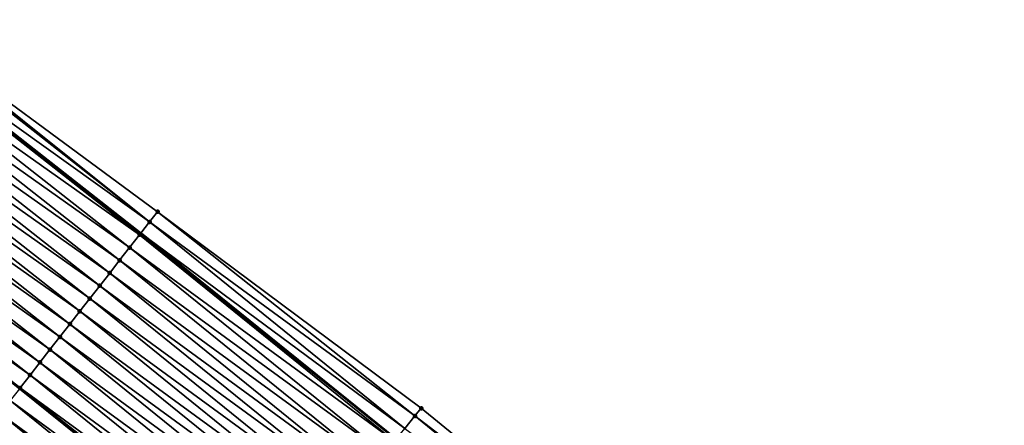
# Model space of a CAD drawing. Header units: feet. Extents: x 2017353 to 2024169, y 808050 to 818690.
# Tile 287 of 305: x 2022551 to 2022612, y 814262 to 814287. Entities that reach past the tile are written whole.
import ezdxf

# ---------------------------------------------------------------- set-up
doc = ezdxf.new("R2010")
doc.units = ezdxf.units.FT
doc.header["$MEASUREMENT"] = 0
for name, color, linetype, lineweight in [('EP_Travel Lane', 172, 'Continuous', 53), ('SB-Road Shots', 141, 'Continuous', 100), ('SB-Road X-Section', 40, 'Continuous', 13), ('STRIPING', 60, 'Continuous', 53)]:
    doc.layers.add(name, color=color, linetype=linetype, lineweight=lineweight)
doc.layers.add('I-77-MM15-17_SB-Surface-BORDER', color=7, linetype='Continuous')
doc.layers.add('I-77-MM15-17_SB-Surface-TIN', color=7, linetype='Continuous')

msp = doc.modelspace()

# ---------------------------------------------------------------- linework, layer by layer
at = {"layer": 'EP_Travel Lane'}
msp.add_polyline3d([(2022542.824971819, 814286.3335518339, 283.9437080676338), (2022558.550940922, 814273.9987547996, 284.6837772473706), (2022574.318739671, 814261.2731713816, 285.4313607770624), (2022589.818365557, 814248.6543625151, 286.158104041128), (2022605.458133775, 814235.8011696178, 286.8715970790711), (2022620.708547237, 814222.8807780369, 287.5706653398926), (2022635.958370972, 814209.9608860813, 288.2912770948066), (2022651.226410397, 814196.6884151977, 289.0018068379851), (2022666.2520939, 814183.5089710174, 289.7307393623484), (2022681.37087655, 814170.1594617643, 290.4675024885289), (2022696.224316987, 814156.7876195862, 291.2221389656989), (2022711.078236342, 814143.4153462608, 291.9592854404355), (2022725.94583979, 814129.5223704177, 292.664388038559), (2022740.431374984, 814115.7495768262, 293.3581499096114), (2022755.100171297, 814101.7165553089, 294.0507153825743), (2022769.379040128, 814087.7297632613, 294.7547948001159), (2022783.657795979, 814073.7430818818, 295.463396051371)], dxfattribs=at)
at = {"layer": 'I-77-MM15-17_SB-Surface-BORDER', "color": 3, "linetype": 'Continuous', "lineweight": -3}
msp.add_polyline3d([(2022543.494054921, 814287.1911650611, 284.0234243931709), (2022559.589401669, 814275.3295919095, 284.8034136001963), (2022575.872630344, 814263.1865528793, 285.6143508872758), (2022591.355720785, 814250.5473830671, 286.3391464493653), (2022607.316278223, 814238.0056593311, 287.0741555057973), (2022622.513882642, 814225.0224247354, 287.7640306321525), (2022637.804365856, 814212.1510315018, 288.493770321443), (2022653.039995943, 814198.766447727, 289.1937222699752), (2022668.203469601, 814185.7450647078, 289.940548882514), (2022683.272587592, 814172.2830550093, 290.6726957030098), (2022698.013128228, 814158.7858038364, 291.4271963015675), (2022712.694945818, 814145.2207183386, 292.1343258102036), (2022726.838947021, 814130.4695501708, 292.7534395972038), (2022741.058225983, 814116.4144667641, 293.4223065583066), (2022756.367294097, 814103.002045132, 294.17339212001), (2022770.972810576, 814089.3465911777, 294.9082043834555), (2022785.257227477, 814075.3653871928, 295.6120124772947)], dxfattribs=at)
at = {"layer": 'I-77-MM15-17_SB-Surface-TIN', "color": 128, "linetype": 'Continuous', "lineweight": -3}
for points in [[(2022559.092816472, 814274.6931062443, 284.7446715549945), (2022543.366695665, 814287.0279540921, 284.0088566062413), (2022542.824971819, 814286.3335518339, 283.9437080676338)], [(2022559.092816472, 814274.6931062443, 284.7446715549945), (2022543.494054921, 814287.1911650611, 284.0234243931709), (2022543.366695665, 814287.0279540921, 284.0088566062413)], [(2022559.092816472, 814274.6931062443, 284.7446715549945), (2022559.589401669, 814275.3295919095, 284.8034136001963), (2022543.494054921, 814287.1911650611, 284.0234243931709)], [(2022558.47758419, 814273.9047565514, 284.6755336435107), (2022542.751598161, 814286.2394986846, 283.9348840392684), (2022542.136684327, 814285.4508992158, 283.8543228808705)], [(2022542.751598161, 814286.2394986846, 283.9348840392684), (2022558.550940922, 814273.9987547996, 284.6837772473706), (2022542.824971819, 814286.3335518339, 283.9437080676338)], [(2022558.47758419, 814273.9047565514, 284.6755336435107), (2022558.550940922, 814273.9987547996, 284.6837772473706), (2022542.751598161, 814286.2394986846, 283.9348840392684)], [(2022559.092816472, 814274.6931062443, 284.7446715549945), (2022542.824971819, 814286.3335518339, 283.9437080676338), (2022558.550940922, 814273.9987547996, 284.6837772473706)], [(2022557.862539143, 814273.1162599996, 284.5996791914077), (2022542.136684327, 814285.4508992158, 283.8543228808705), (2022541.521882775, 814284.6622116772, 283.7697338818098)], [(2022557.862539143, 814273.1162599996, 284.5996791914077), (2022558.47758419, 814273.9047565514, 284.6755336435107), (2022542.136684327, 814285.4508992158, 283.8543228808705)], [(2022557.247635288, 814272.3276527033, 284.5187598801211), (2022541.521882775, 814284.6622116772, 283.7697338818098), (2022540.906948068, 814283.8736285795, 283.6899214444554)], [(2022557.247635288, 814272.3276527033, 284.5187598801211), (2022557.862539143, 814273.1162599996, 284.5996791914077), (2022541.521882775, 814284.6622116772, 283.7697338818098)], [(2022556.632613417, 814271.5391379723, 284.4420740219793), (2022540.906948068, 814283.8736285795, 283.6899214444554), (2022540.291861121, 814283.0851648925, 283.6155702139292)], [(2022556.632613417, 814271.5391379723, 284.4420740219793), (2022557.247635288, 814272.3276527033, 284.5187598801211), (2022540.906948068, 814283.8736285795, 283.6899214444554)], [(2022556.017550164, 814270.7506557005, 284.3668726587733), (2022540.291861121, 814283.0851648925, 283.6155702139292), (2022539.676722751, 814282.2967415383, 283.5430635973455)], [(2022556.017550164, 814270.7506557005, 284.3668726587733), (2022556.632613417, 814271.5391379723, 284.4420740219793), (2022540.291861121, 814283.0851648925, 283.6155702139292)], [(2022555.402526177, 814269.9621426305, 284.2902627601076), (2022539.676722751, 814282.2967415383, 283.5430635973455), (2022539.061576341, 814281.5083244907, 283.4708454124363)], [(2022555.402526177, 814269.9621426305, 284.2902627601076), (2022556.017550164, 814270.7506557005, 284.3668726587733), (2022539.676722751, 814282.2967415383, 283.5430635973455)], [(2022554.78753529, 814269.1736035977, 284.2124654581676), (2022539.061576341, 814281.5083244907, 283.4708454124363), (2022538.446453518, 814280.719888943, 283.3977811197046)], [(2022554.78753529, 814269.1736035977, 284.2124654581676), (2022555.402526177, 814269.9621426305, 284.2902627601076), (2022539.061576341, 814281.5083244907, 283.4708454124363)], [(2022554.172567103, 814268.3850467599, 284.1338538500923), (2022538.446453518, 814280.719888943, 283.3977811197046), (2022537.831392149, 814279.9314051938, 283.322512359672)], [(2022554.172567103, 814268.3850467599, 284.1338538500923), (2022554.78753529, 814269.1736035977, 284.2124654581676), (2022538.446453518, 814280.719888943, 283.3977811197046)], [(2022553.557572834, 814267.5965103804, 284.0561778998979), (2022537.831392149, 814279.9314051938, 283.322512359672), (2022537.216395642, 814279.1428705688, 283.2449168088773)], [(2022553.557572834, 814267.5965103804, 284.0561778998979), (2022554.172567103, 814268.3850467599, 284.1338538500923), (2022537.831392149, 814279.9314051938, 283.322512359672)], [(2022552.942571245, 814266.8079797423, 283.9787645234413), (2022537.216395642, 814279.1428705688, 283.2449168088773), (2022536.601399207, 814278.3543358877, 283.1673186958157)], [(2022552.942571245, 814266.8079797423, 283.9787645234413), (2022553.557572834, 814267.5965103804, 284.0561778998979), (2022537.216395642, 814279.1428705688, 283.2449168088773)], [(2022552.327613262, 814266.0194149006, 283.8997868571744), (2022536.601399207, 814278.3543358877, 283.1673186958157), (2022535.986358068, 814277.5658362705, 283.0913242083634)], [(2022552.327613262, 814266.0194149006, 283.8997868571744), (2022552.942571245, 814266.8079797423, 283.9787645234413), (2022536.601399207, 814278.3543358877, 283.1673186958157)], [(2022551.712628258, 814265.2308712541, 283.8217785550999), (2022535.986358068, 814277.5658362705, 283.0913242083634), (2022535.371243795, 814276.7773940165, 283.017953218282)], [(2022551.712628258, 814265.2308712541, 283.8217785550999), (2022552.327613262, 814266.0194149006, 283.8997868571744), (2022535.986358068, 814277.5658362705, 283.0913242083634)], [(2022551.097450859, 814264.4424785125, 283.750671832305), (2022535.371243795, 814276.7773940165, 283.017953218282), (2022535.363581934, 814276.7675753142, 283.0170764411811)], [(2022551.097450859, 814264.4424785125, 283.750671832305), (2022535.363581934, 814276.7675753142, 283.0170764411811), (2022551.089754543, 814264.4326186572, 283.7498433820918)], [(2022551.058919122, 814264.3931149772, 283.746524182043), (2022551.089754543, 814264.4326186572, 283.7498433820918), (2022535.363581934, 814276.7675753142, 283.0170764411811)], [(2022551.097450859, 814264.4424785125, 283.750671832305), (2022551.712628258, 814265.2308712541, 283.8217785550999), (2022535.371243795, 814276.7773940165, 283.017953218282)], [(2022575.488804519, 814262.7138176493, 285.5672122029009), (2022559.589401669, 814275.3295919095, 284.8034136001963), (2022559.092816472, 814274.6931062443, 284.7446715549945)], [(2022575.488804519, 814262.7138176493, 285.5672122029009), (2022575.872630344, 814263.1865528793, 285.6143508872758), (2022559.589401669, 814275.3295919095, 284.8034136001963)], [(2022574.858417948, 814261.9375314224, 285.4919277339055), (2022559.092816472, 814274.6931062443, 284.7446715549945), (2022558.550940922, 814273.9987547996, 284.6837772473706)], [(2022574.858417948, 814261.9375314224, 285.4919277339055), (2022575.488804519, 814262.7138176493, 285.5672122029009), (2022559.092816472, 814274.6931062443, 284.7446715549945)], [(2022558.47758419, 814273.9047565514, 284.6755336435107), (2022574.318739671, 814261.2731713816, 285.4313607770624), (2022558.550940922, 814273.9987547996, 284.6837772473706)], [(2022574.858417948, 814261.9375314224, 285.4919277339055), (2022558.550940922, 814273.9987547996, 284.6837772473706), (2022574.318739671, 814261.2731713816, 285.4313607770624)], [(2022574.227903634, 814261.1613495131, 285.4211664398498), (2022558.47758419, 814273.9047565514, 284.6755336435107), (2022557.862539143, 814273.1162599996, 284.5996791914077)], [(2022574.227903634, 814261.1613495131, 285.4211664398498), (2022574.318739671, 814261.2731713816, 285.4313607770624), (2022558.47758419, 814273.9047565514, 284.6755336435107)], [(2022573.597657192, 814260.3849488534, 285.3409201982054), (2022557.862539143, 814273.1162599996, 284.5996791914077), (2022557.247635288, 814272.3276527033, 284.5187598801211)], [(2022573.597657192, 814260.3849488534, 285.3409201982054), (2022574.227903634, 814261.1613495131, 285.4211664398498), (2022557.862539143, 814273.1162599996, 284.5996791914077)], [(2022572.967565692, 814259.6084216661, 285.2551877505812), (2022557.247635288, 814272.3276527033, 284.5187598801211), (2022556.632613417, 814271.5391379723, 284.4420740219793)], [(2022572.967565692, 814259.6084216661, 285.2551877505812), (2022573.597657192, 814260.3849488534, 285.3409201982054), (2022557.247635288, 814272.3276527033, 284.5187598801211)], [(2022572.33736418, 814258.8319843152, 285.1733505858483), (2022556.632613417, 814271.5391379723, 284.4420740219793), (2022556.017550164, 814270.7506557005, 284.3668726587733)], [(2022572.33736418, 814258.8319843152, 285.1733505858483), (2022572.967565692, 814259.6084216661, 285.2551877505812), (2022556.632613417, 814271.5391379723, 284.4420740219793)], [(2022571.707065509, 814258.0556263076, 285.094953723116), (2022556.017550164, 814270.7506557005, 284.3668726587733), (2022555.402526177, 814269.9621426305, 284.2902627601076)], [(2022571.707065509, 814258.0556263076, 285.094953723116), (2022572.33736418, 814258.8319843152, 285.1733505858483), (2022556.017550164, 814270.7506557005, 284.3668726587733)], [(2022571.076745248, 814257.2792859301, 285.0173212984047), (2022555.402526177, 814269.9621426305, 284.2902627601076), (2022554.78753529, 814269.1736035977, 284.2124654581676)], [(2022571.076745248, 814257.2792859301, 285.0173212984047), (2022571.707065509, 814258.0556263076, 285.094953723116), (2022555.402526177, 814269.9621426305, 284.2902627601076)], [(2022570.446400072, 814256.5029658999, 284.9405711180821), (2022554.78753529, 814269.1736035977, 284.2124654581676), (2022554.172567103, 814268.3850467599, 284.1338538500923)], [(2022570.446400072, 814256.5029658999, 284.9405711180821), (2022571.076745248, 814257.2792859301, 285.0173212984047), (2022554.78753529, 814269.1736035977, 284.2124654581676)], [(2022569.816074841, 814255.7266295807, 284.8631146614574), (2022554.172567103, 814268.3850467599, 284.1338538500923), (2022553.557572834, 814267.5965103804, 284.0561778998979)], [(2022569.816074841, 814255.7266295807, 284.8631146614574), (2022570.446400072, 814256.5029658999, 284.9405711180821), (2022554.172567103, 814268.3850467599, 284.1338538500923)], [(2022569.185866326, 814254.95019795, 284.7815255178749), (2022553.557572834, 814267.5965103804, 284.0561778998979), (2022552.942571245, 814266.8079797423, 283.9787645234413)], [(2022569.185866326, 814254.95019795, 284.7815255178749), (2022569.816074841, 814255.7266295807, 284.8631146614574), (2022553.557572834, 814267.5965103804, 284.0561778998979)], [(2022568.555712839, 814254.1737213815, 284.6979878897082), (2022552.942571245, 814266.8079797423, 283.9787645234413), (2022552.327613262, 814266.0194149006, 283.8997868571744)], [(2022568.555712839, 814254.1737213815, 284.6979878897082), (2022569.185866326, 814254.95019795, 284.7815255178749), (2022552.942571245, 814266.8079797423, 283.9787645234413)], [(2022567.925542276, 814253.3972587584, 284.6150549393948), (2022552.327613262, 814266.0194149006, 283.8997868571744), (2022551.712628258, 814265.2308712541, 283.8217785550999)], [(2022567.925542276, 814253.3972587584, 284.6150549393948), (2022568.555712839, 814254.1737213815, 284.6979878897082), (2022552.327613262, 814266.0194149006, 283.8997868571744)], [(2022567.295261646, 814252.6208860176, 284.5360192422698), (2022551.712628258, 814265.2308712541, 283.8217785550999), (2022551.097450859, 814264.4424785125, 283.750671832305)], [(2022567.295261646, 814252.6208860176, 284.5360192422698), (2022567.925542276, 814253.3972587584, 284.6150549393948), (2022551.712628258, 814265.2308712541, 283.8217785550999)], [(2022550.482034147, 814263.654273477, 283.6881497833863), (2022566.656885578, 814251.835103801, 284.4657243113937), (2022551.058919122, 814264.3931149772, 283.746524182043)], [(2022551.058919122, 814264.3931149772, 283.746524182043), (2022566.656885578, 814251.835103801, 284.4657243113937), (2022551.089754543, 814264.4326186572, 283.7498433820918)], [(2022566.825316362, 814252.0423467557, 284.4828860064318), (2022551.097450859, 814264.4424785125, 283.750671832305), (2022551.089754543, 814264.4326186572, 283.7498433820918)], [(2022566.664713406, 814251.8447318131, 284.4664592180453), (2022551.089754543, 814264.4326186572, 283.7498433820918), (2022566.656885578, 814251.835103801, 284.4657243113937)], [(2022566.664713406, 814251.8447318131, 284.4664592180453), (2022566.825316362, 814252.0423467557, 284.4828860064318), (2022551.089754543, 814264.4326186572, 283.7498433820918)], [(2022566.825316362, 814252.0423467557, 284.4828860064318), (2022567.295261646, 814252.6208860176, 284.5360192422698), (2022551.097450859, 814264.4424785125, 283.750671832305)], [(2022566.033873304, 814251.068815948, 284.4072335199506), (2022550.482034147, 814263.654273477, 283.6881497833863), (2022549.866553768, 814262.8661183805, 283.627911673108)], [(2022566.033873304, 814251.068815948, 284.4072335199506), (2022566.656885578, 814251.835103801, 284.4657243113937), (2022550.482034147, 814263.654273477, 283.6881497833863)], [(2022591.355720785, 814250.5473830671, 286.3391464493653), (2022575.872630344, 814263.1865528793, 285.6143508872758), (2022575.488804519, 814262.7138176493, 285.5672122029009)], [(2022565.403148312, 814250.292806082, 284.343931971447), (2022549.866553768, 814262.8661183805, 283.627911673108), (2022549.25104873, 814262.0779826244, 283.5685580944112)], [(2022565.403148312, 814250.292806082, 284.343931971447), (2022566.033873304, 814251.068815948, 284.4072335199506), (2022549.866553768, 814262.8661183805, 283.627911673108)], [(2022590.969681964, 814250.0718281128, 286.2901033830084), (2022575.488804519, 814262.7138176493, 285.5672122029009), (2022574.858417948, 814261.9375314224, 285.4919277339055)], [(2022590.969681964, 814250.0718281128, 286.2901033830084), (2022591.355720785, 814250.5473830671, 286.3391464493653), (2022575.488804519, 814262.7138176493, 285.5672122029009)]]:
    msp.add_3dface(points, dxfattribs=at)
at = {"layer": 'SB-Road Shots', "lineweight": 100}
for p in [(2022559.589401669, 814275.3295919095, 284.8034136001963), (2022559.092816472, 814274.6931062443, 284.7446715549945), (2022558.47758419, 814273.9047565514, 284.6755336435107), (2022557.862539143, 814273.1162599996, 284.5996791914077), (2022557.247635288, 814272.3276527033, 284.5187598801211), (2022556.632613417, 814271.5391379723, 284.4420740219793), (2022556.017550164, 814270.7506557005, 284.3668726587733), (2022555.402526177, 814269.9621426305, 284.2902627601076), (2022554.78753529, 814269.1736035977, 284.2124654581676), (2022554.172567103, 814268.3850467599, 284.1338538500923), (2022553.557572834, 814267.5965103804, 284.0561778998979), (2022552.942571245, 814266.8079797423, 283.9787645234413), (2022552.327613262, 814266.0194149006, 283.8997868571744), (2022551.712628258, 814265.2308712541, 283.8217785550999), (2022551.097450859, 814264.4424785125, 283.750671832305), (2022575.872630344, 814263.1865528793, 285.6143508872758), (2022575.488804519, 814262.7138176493, 285.5672122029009)]:
    msp.add_point(p, dxfattribs=at)
at = {"layer": 'SB-Road X-Section', "extrusion": (0.7863446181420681, -0.6167726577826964, 0.03540663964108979), "elevation": 1088216.172730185, "flags": 128}
msp.add_lwpolyline([(1888944.867003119, -38269.26974333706), (1888944.059719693, -38269.32852223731), (1888943.059719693, -38269.39770352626), (1888942.059719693, -38269.47360556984), (1888941.059719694, -38269.55457565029), (1888940.059719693, -38269.63130962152), (1888939.059719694, -38269.70655816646), (1888938.059719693, -38269.78321613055), (1888937.059719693, -38269.86106224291), (1888936.059719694, -38269.93972317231), (1888935.059719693, -38270.01744785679), (1888934.059719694, -38270.09490980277), (1888933.059719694, -38270.17393702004), (1888932.059719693, -38270.25199426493), (1888931.059719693, -38270.32314560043), (1888930.997098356, -38270.32729585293), (1888930.059719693, -38270.38570687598), (1888929.059719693, -38270.44598277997), (1888928.059719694, -38270.50537359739), (1888927.836050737, -38270.51830919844), (1888927.059719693, -38270.56220820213), (1888926.059719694, -38270.61826771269), (1888925.059719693, -38270.67419265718), (1888924.059719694, -38270.73020062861), (1888923.059719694, -38270.78770487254), (1888922.059719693, -38270.84655948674), (1888921.059719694, -38270.90624944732), (1888920.059719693, -38270.96516373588), (1888919.059719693, -38271.0217474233), (1888918.059719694, -38271.07876294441), (1888917.059719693, -38271.13803621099), (1888916.059719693, -38271.19803359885), (1888915.059719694, -38271.25666331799), (1888914.059719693, -38271.31338488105), (1888913.272717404, -38271.35757689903)], dxfattribs=at)
at = {"layer": 'SB-Road X-Section', "extrusion": (0.7740355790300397, -0.6320927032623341, 0.0364381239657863), "elevation": 1050866.275199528, "flags": 128}
msp.add_lwpolyline([(1909992.532898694, -38031.23738064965), (1909991.923966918, -38031.2845506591), (1909990.923966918, -38031.35988515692), (1909989.923966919, -38031.43069347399), (1909988.923966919, -38031.51099304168), (1909987.923966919, -38031.59678246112), (1909986.923966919, -38031.67867400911), (1909985.923966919, -38031.75712296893), (1909984.923966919, -38031.83480698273), (1909983.923966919, -38031.91160816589), (1909982.923966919, -38031.98911609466), (1909981.923966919, -38032.07075945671), (1909980.923966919, -38032.15435259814), (1909979.923966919, -38032.23734065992), (1909978.923966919, -38032.31642887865), (1909978.17861298, -38032.36959742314), (1909977.923966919, -38032.38603512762), (1909976.923966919, -38032.44530018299), (1909975.923966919, -38032.50864379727), (1909974.923966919, -38032.57033300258), (1909973.923966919, -38032.62770508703), (1909973.84308917, -38032.6321331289), (1909972.923966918, -38032.68203090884), (1909971.923966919, -38032.7369837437), (1909970.923966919, -38032.79184556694), (1909969.923966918, -38032.84959072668), (1909968.923966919, -38032.91004401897), (1909967.923966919, -38032.96908287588), (1909966.923966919, -38033.02065470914), (1909965.923966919, -38033.06536557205), (1909964.923966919, -38033.1106980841), (1909963.923966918, -38033.16302252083), (1909962.923966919, -38033.21950552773), (1909961.923966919, -38033.27353421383), (1909960.923966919, -38033.32788447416)], dxfattribs=at)
at = {"layer": 'STRIPING'}
msp.add_polyline3d([(2022535.363581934, 814276.7675753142, 283.0170764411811), (2022551.089754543, 814264.4326186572, 283.7498433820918), (2022566.656885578, 814251.835103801, 284.4657243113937), (2022582.137979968, 814239.1928608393, 285.1796090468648), (2022597.593768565, 814226.4653251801, 285.9131040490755), (2022612.84401945, 814213.5450713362, 286.6181104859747), (2022628.09374356, 814200.6252637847, 287.3423614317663), (2022643.206419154, 814187.49424012, 288.065263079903), (2022658.232637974, 814174.3143263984, 288.7742335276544), (2022673.239075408, 814161.0733356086, 289.489369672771), (2022688.093060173, 814147.7001240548, 290.2081622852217), (2022702.946355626, 814134.3275330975, 290.9521254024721), (2022717.592151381, 814120.6545124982, 291.671226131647), (2022732.100256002, 814106.9067884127, 292.3888566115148), (2022746.574712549, 814093.0621441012, 293.117262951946), (2022760.776259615, 814078.996682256, 293.8092905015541), (2022774.977287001, 814064.9317351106, 294.5222132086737)], dxfattribs=at)

doc.saveas('drawing.dxf')
